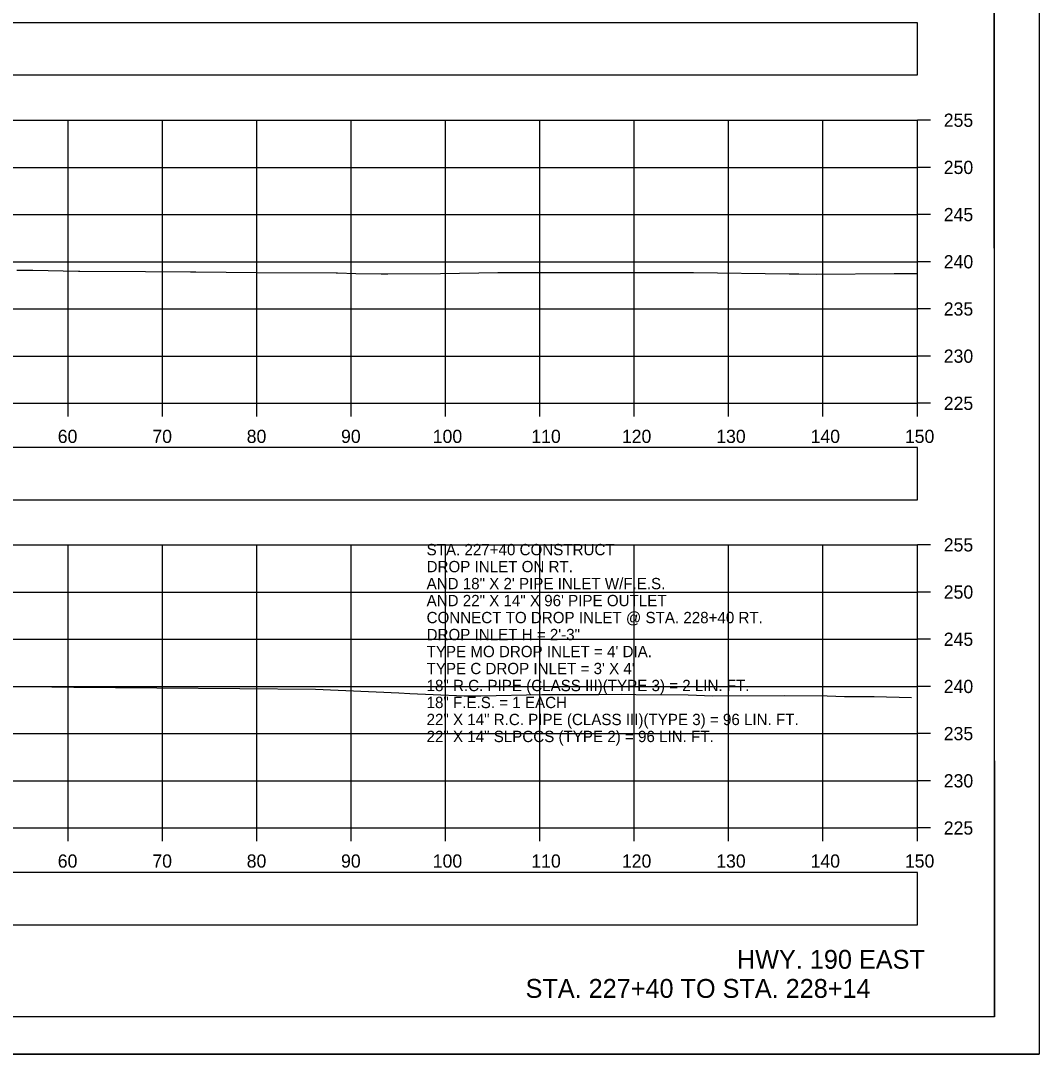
# Model space of a CAD drawing. Extents: x 1369627 to 1374022, y 380035 to 398173.
# Drawn here: x 1372153.5 to 1372261.5, y 386438.9 to 386548.4 of the extents above; entities that cross this region are included whole.
import ezdxf

# ---------------------------------------------------------------- set-up
doc = ezdxf.new("R2010")
doc.units = 0
for name, color, linetype in [('Default', 7, 'Continuous'), ('R_Axis', 7, 'Continuous'), ('R_Axis Annot', 7, 'Continuous'), ('R_Border', 7, 'Continuous'), ('R_Draft', 7, 'Continuous'), ('R_Exist Surface', 7, 'Continuous'), ('R_Grid', 7, 'Continuous'), ('R_No Plot', 7, 'Continuous'), ('R_Water Annot', 7, 'Continuous')]:
    doc.layers.add(name, color=color, linetype=linetype)

msp = doc.modelspace()

# ---------------------------------------------------------------- linework, layer by layer
at = {"layer": 'Default'}
for points in [[(1371948.53, 386542.7), (1372248.53, 386542.7), (1372248.53, 386548.22), (1371948.53, 386548.22)], [(1371948.53, 386497.69), (1372248.53, 386497.69), (1372248.53, 386503.22), (1371948.53, 386503.22)], [(1371948.53, 386452.65), (1372248.53, 386452.65), (1372248.53, 386458.17), (1371948.53, 386458.17)]]:
    msp.add_lwpolyline(points, close=True, dxfattribs=at)
at = {"layer": 'R_Axis'}
for p, q in [((1372248.53, 386507.9), (1372248.53, 386537.9)), ((1372249.93, 386537.9), (1372248.53, 386537.9)), ((1372249.93, 386532.9), (1372248.53, 386532.9)), ((1372249.93, 386527.9), (1372248.53, 386527.9)), ((1372249.93, 386522.9), (1372248.53, 386522.9)), ((1372249.93, 386517.9), (1372248.53, 386517.9)), ((1372249.93, 386512.9), (1372248.53, 386512.9)), ((1371948.53, 386507.9), (1372248.53, 386507.9)), ((1372158.53, 386506.5), (1372158.53, 386507.9)), ((1372168.53, 386506.5), (1372168.53, 386507.9)), ((1372178.53, 386506.5), (1372178.53, 386507.9)), ((1372188.53, 386506.5), (1372188.53, 386507.9)), ((1372198.53, 386506.5), (1372198.53, 386507.9)), ((1372208.53, 386506.5), (1372208.53, 386507.9)), ((1372218.53, 386506.5), (1372218.53, 386507.9)), ((1372228.53, 386506.5), (1372228.53, 386507.9)), ((1372238.53, 386506.5), (1372238.53, 386507.9)), ((1372248.53, 386506.5), (1372248.53, 386507.9)), ((1372249.93, 386507.9), (1372248.53, 386507.9)), ((1372248.53, 386462.9), (1372248.53, 386492.9)), ((1372249.93, 386492.9), (1372248.53, 386492.9)), ((1372249.93, 386487.9), (1372248.53, 386487.9)), ((1372249.93, 386482.9), (1372248.53, 386482.9)), ((1372249.93, 386477.9), (1372248.53, 386477.9)), ((1372249.93, 386472.9), (1372248.53, 386472.9)), ((1372249.93, 386467.9), (1372248.53, 386467.9)), ((1371948.53, 386462.9), (1372248.53, 386462.9)), ((1372158.53, 386461.5), (1372158.53, 386462.9)), ((1372168.53, 386461.5), (1372168.53, 386462.9)), ((1372178.53, 386461.5), (1372178.53, 386462.9)), ((1372188.53, 386461.5), (1372188.53, 386462.9)), ((1372198.53, 386461.5), (1372198.53, 386462.9)), ((1372208.53, 386461.5), (1372208.53, 386462.9)), ((1372218.53, 386461.5), (1372218.53, 386462.9)), ((1372228.53, 386461.5), (1372228.53, 386462.9)), ((1372238.53, 386461.5), (1372238.53, 386462.9)), ((1372248.53, 386461.5), (1372248.53, 386462.9)), ((1372249.93, 386462.9), (1372248.53, 386462.9))]:
    msp.add_line(p, q, dxfattribs=at)
at = {"layer": 'R_Border'}
for q in [(1372256.71, 386648.36), (1371940.53, 386442.9)]:
    msp.add_line((1372256.71, 386442.9), q, dxfattribs=at)
at = {"layer": 'R_Exist Surface'}
for points in [[(1372153.06, 386522), (1372154.76, 386522), (1372159.62, 386521.91), (1372159.75, 386521.91), (1372166.72, 386521.86), (1372171.47, 386521.83), (1372172.06, 386521.83), (1372178.49, 386521.78), (1372186.93, 386521.74), (1372187.08, 386521.73), (1372189.01, 386521.67), (1372191.71, 386521.62), (1372192.41, 386521.62), (1372197.99, 386521.65), (1372204.05, 386521.75), (1372208.23, 386521.76), (1372222.77, 386521.78), (1372223.72, 386521.77), (1372224.8, 386521.75), (1372234.96, 386521.62), (1372235.97, 386521.62), (1372237.85, 386521.59), (1372246.09, 386521.66), (1372248.53, 386521.67)], [(1372151.02, 386477.9), (1372154.4, 386477.89), (1372159.1, 386477.82), (1372176.72, 386477.68), (1372184.73, 386477.6), (1372193.57, 386477.22), (1372194.75, 386477.15), (1372197.22, 386477.03), (1372200.49, 386476.92), (1372202.25, 386476.92), (1372208.74, 386477.04), (1372210.62, 386477.05), (1372214.75, 386477.03), (1372217.18, 386477.07), (1372218.69, 386477.04), (1372224.24, 386477.01), (1372226.85, 386476.91), (1372234.48, 386476.94), (1372238.98, 386476.89), (1372240.82, 386476.85), (1372243.95, 386476.84), (1372247.9, 386476.72)]]:
    msp.add_lwpolyline(points, dxfattribs=at)
at = {"layer": 'R_Grid'}
for p, q in [((1371948.53, 386537.9), (1372248.53, 386537.9)), ((1372158.53, 386507.9), (1372158.53, 386537.9)), ((1372168.53, 386507.9), (1372168.53, 386537.9)), ((1372178.53, 386507.9), (1372178.53, 386537.9)), ((1372188.53, 386507.9), (1372188.53, 386537.9)), ((1372198.53, 386507.9), (1372198.53, 386537.9)), ((1372208.53, 386507.9), (1372208.53, 386537.9)), ((1372218.53, 386507.9), (1372218.53, 386537.9)), ((1372228.53, 386507.9), (1372228.53, 386537.9)), ((1372238.53, 386507.9), (1372238.53, 386537.9)), ((1372248.53, 386507.9), (1372248.53, 386537.9)), ((1371948.53, 386532.9), (1372248.53, 386532.9)), ((1371948.53, 386527.9), (1372248.53, 386527.9)), ((1371948.53, 386522.9), (1372248.53, 386522.9)), ((1371948.53, 386517.9), (1372248.53, 386517.9)), ((1371948.53, 386512.9), (1372248.53, 386512.9)), ((1371948.53, 386507.9), (1372248.53, 386507.9)), ((1371948.53, 386492.9), (1372248.53, 386492.9)), ((1372158.53, 386462.9), (1372158.53, 386492.9)), ((1372168.53, 386462.9), (1372168.53, 386492.9)), ((1372178.53, 386462.9), (1372178.53, 386492.9)), ((1372188.53, 386462.9), (1372188.53, 386492.9)), ((1372198.53, 386462.9), (1372198.53, 386492.9)), ((1372208.53, 386462.9), (1372208.53, 386492.9)), ((1372218.53, 386462.9), (1372218.53, 386492.9)), ((1372228.53, 386462.9), (1372228.53, 386492.9)), ((1372238.53, 386462.9), (1372238.53, 386492.9)), ((1372248.53, 386462.9), (1372248.53, 386492.9)), ((1371948.53, 386487.9), (1372248.53, 386487.9)), ((1371948.53, 386482.9), (1372248.53, 386482.9)), ((1371948.53, 386477.9), (1372248.53, 386477.9)), ((1371948.53, 386472.9), (1372248.53, 386472.9)), ((1371948.53, 386467.9), (1372248.53, 386467.9)), ((1371948.53, 386462.9), (1372248.53, 386462.9))]:
    msp.add_line(p, q, dxfattribs=at)
at = {"layer": 'R_No Plot'}
msp.add_line((1371928.13, 386438.92), (1372261.46, 386438.92), dxfattribs=at)
for points in [[(1371928.12, 386652.25), (1372261.46, 386652.25), (1372261.46, 386438.92), (1371928.12, 386438.92)], [(1372174.45, 386648.36), (1372194.07, 386648.36), (1372194.07, 386638.48), (1372210.18, 386638.48), (1372233.38, 386638.48), (1372233.38, 386605.81), (1372256.59, 386605.81), (1372256.71, 386442.9), (1371940.53, 386442.9), (1371940.53, 386648.36)]]:
    msp.add_lwpolyline(points, close=True, dxfattribs=at)

# ---------------------------------------------------------------- texts
at = {"layer": 'R_Axis Annot'}
for s, p in [('255', (1372251.33, 386537.2)), ('250', (1372251.33, 386532.2)), ('245', (1372251.33, 386527.2)), ('240', (1372251.33, 386522.2)), ('235', (1372251.33, 386517.2)), ('230', (1372251.33, 386512.2)), ('225', (1372251.33, 386507.2)), ('60', (1372157.41, 386503.7)), ('70', (1372167.44, 386503.7)), ('80', (1372177.44, 386503.7)), ('90', (1372187.44, 386503.7)), ('100', (1372197.16, 386503.7)), ('110', (1372207.61, 386503.7)), ('120', (1372217.21, 386503.7)), ('130', (1372227.21, 386503.7)), ('140', (1372237.21, 386503.7)), ('150', (1372247.21, 386503.7)), ('255', (1372251.33, 386492.2)), ('250', (1372251.33, 386487.2)), ('245', (1372251.33, 386482.2)), ('240', (1372251.33, 386477.2)), ('235', (1372251.33, 386472.2)), ('230', (1372251.33, 386467.2)), ('225', (1372251.33, 386462.2)), ('60', (1372157.41, 386458.7)), ('70', (1372167.44, 386458.7)), ('80', (1372177.44, 386458.7)), ('90', (1372187.44, 386458.7)), ('100', (1372197.16, 386458.7)), ('110', (1372207.61, 386458.7)), ('120', (1372217.21, 386458.7)), ('130', (1372227.21, 386458.7)), ('140', (1372237.21, 386458.7)), ('150', (1372247.21, 386458.7))]:
    msp.add_text(s, height=1.4, dxfattribs=at).set_placement(p)
at = {"layer": 'R_Draft'}
for s, p in [('HWY. 190 EAST', (1372229.41, 386447.98)), ('STA. 227+40 TO STA. 228+14', (1372207, 386444.9))]:
    msp.add_text(s, height=2, dxfattribs=at).set_placement(p)
at = {"layer": 'R_Water Annot'}
for s, p in [('STA. 227+40 CONSTRUCT', (1372196.51, 386491.8)), ('DROP INLET ON RT.', (1372196.51, 386490)), ('AND 18" X 2\' PIPE INLET W/F.E.S.', (1372196.51, 386488.2)), ('AND 22" X 14" X 96\' PIPE OUTLET', (1372196.51, 386486.4)), ('CONNECT TO DROP INLET @ STA. 228+40 RT.', (1372196.51, 386484.6)), ('DROP INLET H = 2\'-3"', (1372196.51, 386482.8)), ("TYPE MO DROP INLET = 4' DIA.", (1372196.51, 386481)), ("TYPE C DROP INLET = 3' X 4'", (1372196.51, 386479.2)), ('18" R.C. PIPE (CLASS III)(TYPE 3) = 2 LIN. FT.', (1372196.51, 386477.4)), ('18" F.E.S. = 1 EACH', (1372196.51, 386475.6)), ('22" X 14" R.C. PIPE (CLASS III)(TYPE 3) = 96 LIN. FT.', (1372196.51, 386473.8)), ('22" X 14" SLPCCS (TYPE 2) = 96 LIN. FT.', (1372196.51, 386472))]:
    msp.add_text(s, height=1.2, dxfattribs=at).set_placement(p)

doc.saveas('drawing.dxf')
